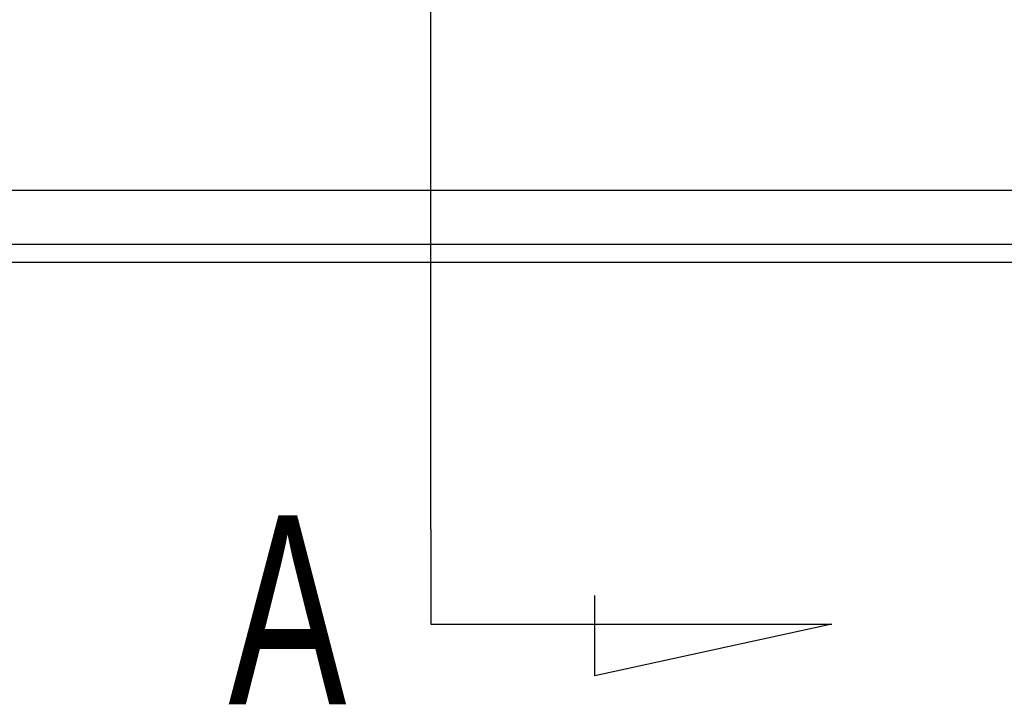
# Model space of a CAD drawing. Header units: millimetres. Extents: x -1108 to 3135, y -1596 to 860.
# Tile 317 of 649: x -742 to -714, y 69 to 88. Entities that reach past the tile are written whole.
import ezdxf
from ezdxf.lldxf.tags import DXFTag

# ---------------------------------------------------------------- set-up
doc = ezdxf.new("R2010")
doc.units = ezdxf.units.MM
doc.layers.get('0').update_dxf_attribs({"linetype": 'CONTINUOUS'})
doc.styles.add('CHN', font='txt')
tags = doc.linetypes.add('DASHED', pattern=[25.72, 12.86, -12.86]).pattern_tags.tags
tags[6:7] = [DXFTag(74, 4), DXFTag(75, 0), DXFTag(340, '0'), DXFTag(46, 0.0), DXFTag(50, 0.0), DXFTag(44, 0.0), DXFTag(45, 0.0)]
tags[4:5] = [DXFTag(74, 4), DXFTag(75, 0), DXFTag(340, '0'), DXFTag(46, 0.0), DXFTag(50, 0.0), DXFTag(44, 0.0), DXFTag(45, 0.0)]

msp = doc.modelspace()

# ---------------------------------------------------------------- linework, layer by layer
for p, q in [((-730.18, 73.596), (-730.18, 140.071)), ((-730.18, 73.596), (-730.18, 70.96)), ((-725.619, 69.526), (-725.619, 71.756)), ((-730.18, 70.96), (-719.032, 70.96)), ((-719.032, 70.96), (-725.619, 69.526))]:
    msp.add_line(p, q)
at = {"linetype": 'Continuous'}
for p, q in [((-609.539, 83.016), (-865.244, 83.015)), ((-610.021, 81.016), (-865.244, 81.015))]:
    msp.add_line(p, q, dxfattribs=at)
at = {"linetype": 'DASHED'}
msp.add_line((-609.9, 81.516), (-865.244, 81.515), dxfattribs=at)

# ---------------------------------------------------------------- texts
at = {"style": 'CHN', "width": 0.7}
msp.add_text('A', height=5.25, dxfattribs=at).set_placement((-735.801, 68.738))

doc.saveas('drawing.dxf')
